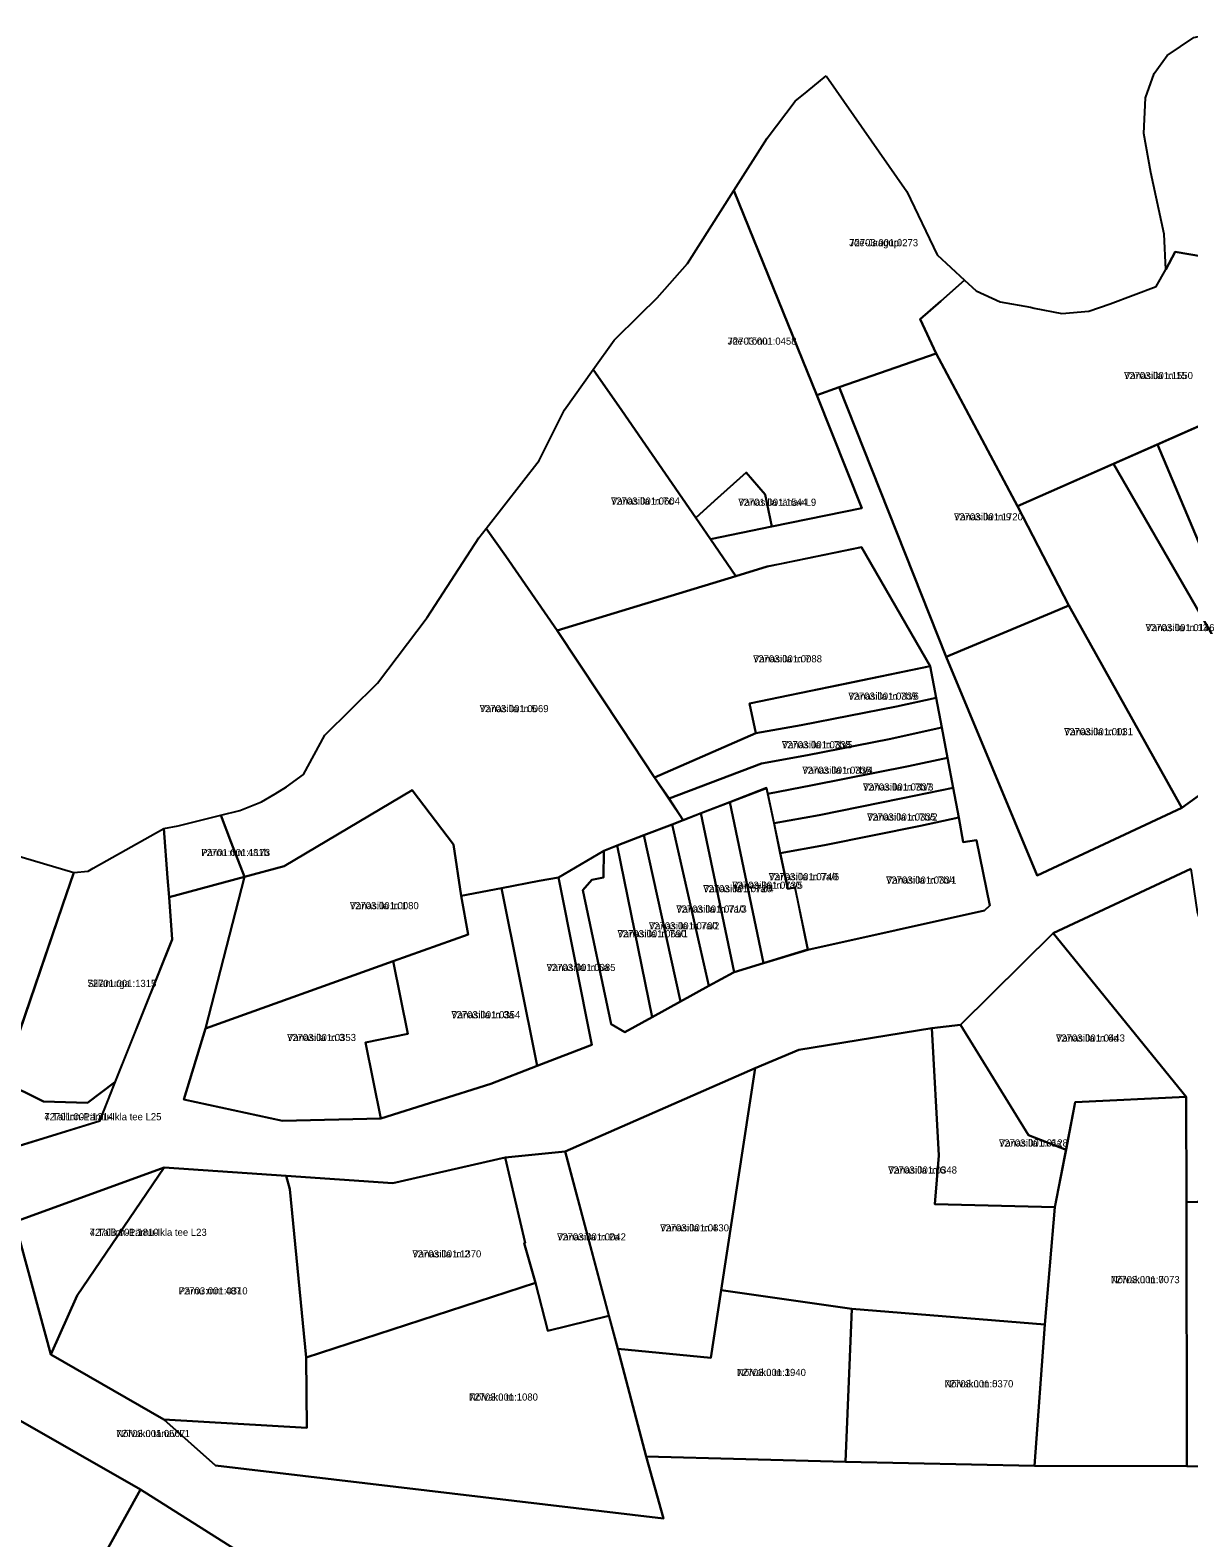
# Model space of a CAD drawing. Extents: x 504287 to 537970, y 6539941 to 6586214.
# Drawn here: x 535767.9 to 536011.8, y 6579332.3 to 6579649.6 of the extents above; entities that cross this region are included whole.
import ezdxf

# ---------------------------------------------------------------- set-up
doc = ezdxf.new("R2010")
doc.units = 0
for name, color, linetype in [('L_AADRESS', 7, 'Continuous'), ('PIIR', 7, 'Continuous'), ('TUNNUS', 7, 'Continuous')]:
    doc.layers.add(name, color=color, linetype=linetype)

msp = doc.modelspace()

# ---------------------------------------------------------------- linework, layer by layer
at = {"layer": 'PIIR'}
for points in [[(536012.82, 6579648.04), (536020.05, 6579649.56), (536036.72, 6579647.72), (536047.03, 6579646.04), (536046.28, 6579638.32), (536054.38, 6579603.51), (536034.16, 6579585.04), (536019.92, 6579600.98), (536008.87, 6579602.9), (536006.91, 6579599.21), (536006.57, 6579606.64), (536003.78, 6579619.61), (536002.29, 6579627.82), (536002.64, 6579635.34), (536004.47, 6579640.46), (536007.21, 6579644.2)], [(535935.43, 6579639.93), (535952.41, 6579615.63), (535958.75, 6579602.31), (535964.56, 6579596.94), (535959.56, 6579592.56), (535955.22, 6579588.73), (535958.54, 6579581.54), (535938.14, 6579574.42), (535933.49, 6579572.72), (535925.33, 6579592.78), (535915.98, 6579615.81), (535923.01, 6579626.85), (535928.93, 6579634.64), (535931.43, 6579636.68)], [(535915.98, 6579615.81), (535925.33, 6579592.78), (535933.49, 6579572.72), (535942.95, 6579548.94), (535923.97, 6579545.07), (535922.59, 6579551.83), (535918.56, 6579556.47), (535911.94, 6579550.49), (535907.97, 6579546.91), (535892.4, 6579569.49), (535886.41, 6579578.16), (535890.79, 6579584.3), (535896.2, 6579589.64), (535899.87, 6579593.26), (535906.21, 6579600.47)], [(535958.54, 6579581.54), (535955.22, 6579588.73), (535959.56, 6579592.56), (535964.56, 6579596.94), (535966.96, 6579594.72), (535972.06, 6579592.36), (535978.4, 6579591.24), (535979.18, 6579591.08), (535984.99, 6579589.9), (535990.71, 6579590.4), (535995.18, 6579591.95), (536004.85, 6579595.61), (536006.91, 6579599.21), (536008.87, 6579602.9), (536019.92, 6579600.98), (536034.16, 6579585.04), (536034.85, 6579575.5), (535975.66, 6579549.37)], [(536005.16, 6579562.39), (536034.85, 6579575.5), (536034.16, 6579585.04), (536054.38, 6579603.51), (536066.26, 6579569.49), (536048.18, 6579569.08), (536054.54, 6579553.86), (536016.3, 6579535.91)], [(535975.66, 6579549.37), (535986.49, 6579528.51), (535982.86, 6579526.9), (535960.7, 6579517.68), (535938.14, 6579574.42), (535958.54, 6579581.54)], [(535863.88, 6579544.67), (535875.03, 6579558.99), (535880.38, 6579569.69), (535886.41, 6579578.16), (535892.4, 6579569.49), (535907.97, 6579546.91), (535911.05, 6579542.44), (535916.41, 6579534.67), (535878.78, 6579523.21), (535868.04, 6579538.84)], [(535911.05, 6579542.44), (535907.97, 6579546.91), (535911.94, 6579550.49), (535918.56, 6579556.47), (535922.59, 6579551.83), (535923.97, 6579545.07)], [(535975.66, 6579549.37), (535995.9, 6579558.3), (536029.64, 6579499.88), (536010.27, 6579485.88), (535986.49, 6579528.51)], [(535857.01, 6579478.19), (535848.28, 6579489.64), (535821.35, 6579473.61), (535812.99, 6579471.37), (535810.21, 6579478.62), (535808.01, 6579484.38), (535812.02, 6579485.36), (535816.59, 6579487.18), (535819.47, 6579488.84), (535821.85, 6579490.31), (535825.4, 6579492.93), (535829.9, 6579501.17), (535840.97, 6579512.12), (535851.42, 6579525.93), (535862.34, 6579542.69), (535863.88, 6579544.67), (535868.04, 6579538.84), (535878.78, 6579523.21), (535892.34, 6579502.8), (535899.32, 6579492.29), (535905.3, 6579483.32), (535903.02, 6579482.42), (535897.05, 6579480.11), (535891.45, 6579477.95), (535888.66, 6579476.87), (535879.08, 6579471.22), (535875, 6579470.51), (535867.08, 6579468.98), (535858.61, 6579467.38)], [(535919.32, 6579507.84), (535920.61, 6579501.59), (535899.32, 6579492.29), (535892.34, 6579502.8), (535878.78, 6579523.21), (535916.41, 6579534.67), (535922.99, 6579536.68), (535942.88, 6579540.74), (535957.3, 6579515.73)], [(535979.8, 6579471.63), (535960.7, 6579517.68), (535982.86, 6579526.9), (535986.49, 6579528.51), (536010.27, 6579485.88)], [(535919.32, 6579507.84), (535929.84, 6579510.04), (535939.76, 6579512.06), (535957.3, 6579515.73), (535958.58, 6579509.02), (535950.25, 6579507.19), (535930.16, 6579503.28), (535920.61, 6579501.59)], [(535899.32, 6579492.29), (535920.61, 6579501.59), (535930.16, 6579503.28), (535950.25, 6579507.19), (535958.58, 6579509.02), (535959.75, 6579502.83), (535948.71, 6579500.38), (535931.48, 6579496.98), (535921.81, 6579495.26), (535902.35, 6579487.84)], [(535902.35, 6579487.84), (535921.81, 6579495.26), (535931.48, 6579496.98), (535948.71, 6579500.38), (535959.75, 6579502.83), (535960.97, 6579496.44), (535952.72, 6579494.68), (535932.58, 6579490.64), (535923.16, 6579488.84), (535922.87, 6579490.09), (535915.17, 6579487.12), (535909.12, 6579484.78), (535905.3, 6579483.32)], [(535923.16, 6579488.84), (535932.58, 6579490.64), (535952.72, 6579494.68), (535960.97, 6579496.44), (535962.14, 6579490.08), (535951.18, 6579487.84), (535933.93, 6579484.38), (535924.46, 6579482.64)], [(535812.99, 6579471.37), (535821.35, 6579473.61), (535848.28, 6579489.64), (535857.01, 6579478.19), (535858.61, 6579467.38), (535860.08, 6579459.27), (535844.29, 6579453.63), (535804.83, 6579439.49)], [(535922.85, 6579490.07), (535927.37, 6579468.84), (535928.85, 6579469.13), (535931.53, 6579456.06), (535922.26, 6579453.22), (535915.15, 6579487.1)], [(535924.46, 6579482.64), (535933.93, 6579484.38), (535951.18, 6579487.84), (535962.14, 6579490.08), (535963.31, 6579483.85), (535955.27, 6579482.08), (535935.07, 6579478.04), (535925.76, 6579476.36)], [(535909.08, 6579484.76), (535915.15, 6579487.1), (535922.26, 6579453.22), (535916.04, 6579451.31)], [(535796.83, 6579471.16), (535796.06, 6579481.55), (535799.04, 6579482.13), (535808.01, 6579484.38), (535810.21, 6579478.62), (535812.99, 6579471.37), (535797.13, 6579467.12)], [(535909.08, 6579484.76), (535916.04, 6579451.31), (535915.89, 6579451.27), (535910.72, 6579448.42), (535903.02, 6579482.42), (535905.3, 6579483.32)], [(535925.76, 6579476.36), (535935.07, 6579478.04), (535955.27, 6579482.08), (535963.31, 6579483.85), (535964.26, 6579478.64), (535967.04, 6579479.08), (535969.85, 6579465.31), (535968.71, 6579464.32), (535931.57, 6579456.04), (535928.91, 6579469.16), (535927.39, 6579468.88)], [(535774.74, 6579465.35), (535777.12, 6579472.3), (535780.08, 6579472.59), (535781.18, 6579473.2), (535796.06, 6579481.55), (535796.83, 6579471.16), (535797.13, 6579467.12), (535797.8, 6579458.19), (535785.74, 6579428.14), (535779.95, 6579423.82), (535770.74, 6579424.08), (535762.09, 6579428.34)], [(535891.45, 6579477.95), (535897.05, 6579480.11), (535904.76, 6579445.14), (535898.81, 6579441.86)], [(535903.02, 6579482.42), (535910.72, 6579448.42), (535904.76, 6579445.14), (535897.05, 6579480.11)], [(535886.11, 6579470.76), (535888.56, 6579471.27), (535888.66, 6579476.87), (535891.45, 6579477.95), (535898.81, 6579441.86), (535893.04, 6579438.68), (535890.18, 6579440.37), (535884.18, 6579468.59)], [(535874.62, 6579431.58), (535867.08, 6579468.98), (535875, 6579470.51), (535879.08, 6579471.22), (535886.08, 6579436)], [(536012.15, 6579473.04), (536013.53, 6579464), (536018.56, 6579448.03), (536019.3, 6579445.64), (536030.55, 6579429.76), (536040.96, 6579412.32), (536041.21, 6579403.64), (536026.13, 6579403.28), (536015.7, 6579403.04), (536011.27, 6579402.93), (536011.17, 6579425.1), (535983.17, 6579459.49)], [(535867.08, 6579468.98), (535874.62, 6579431.58), (535864.83, 6579427.83), (535841.69, 6579420.54), (535838.47, 6579436.52), (535847.38, 6579438.32), (535844.29, 6579453.63), (535860.08, 6579459.27), (535858.61, 6579467.38)], [(535983.17, 6579459.49), (536011.17, 6579425.1), (535987.86, 6579423.97), (535985.9, 6579413.93), (535978.02, 6579417.01), (535963.7, 6579440.21)], [(535844.29, 6579453.63), (535847.38, 6579438.32), (535838.47, 6579436.52), (535841.69, 6579420.54), (535821.02, 6579420), (535800.24, 6579424.5), (535804.83, 6579439.49)], [(535920.48, 6579431.08), (535929.69, 6579434.97), (535957.69, 6579439.51), (535959.12, 6579412.73), (535958.29, 6579402.46), (535983.55, 6579401.86), (535981.46, 6579377.19), (535940.8, 6579380.46), (535913.34, 6579384.37)], [(535957.69, 6579439.51), (535963.7, 6579440.21), (535978.02, 6579417.01), (535985.9, 6579413.93), (535983.55, 6579401.86), (535958.29, 6579402.46), (535959.12, 6579412.73)], [(535920.48, 6579431.08), (535913.34, 6579384.37), (535911.17, 6579370.14), (535891.57, 6579372.06), (535880.46, 6579413.58)], [(535756.43, 6579411.94), (535762.09, 6579428.34), (535770.74, 6579424.08), (535779.95, 6579423.82), (535785.74, 6579428.14), (535782.46, 6579419.97)], [(535979.28, 6579347.41), (535981.46, 6579377.19), (535983.55, 6579401.86), (535987.86, 6579423.97), (536011.17, 6579425.1), (536011.27, 6579402.93), (536011.34, 6579347.36)], [(535880.46, 6579413.58), (535889.7, 6579379.01), (535876.82, 6579375.82), (535874.24, 6579385.93), (535871.86, 6579394.29), (535872.11, 6579394.35), (535867.86, 6579412.34)], [(535777.76, 6579383.25), (535772.22, 6579370.83), (535764.71, 6579398.77), (535796.13, 6579410.2)], [(535821.76, 6579408.48), (535822.58, 6579405.61), (535826, 6579370.21), (535826.11, 6579355.44), (535796.03, 6579357.16), (535772.22, 6579370.83), (535777.76, 6579383.25), (535796.13, 6579410.2)], [(535844.25, 6579406.92), (535867.86, 6579412.34), (535872.11, 6579394.35), (535871.86, 6579394.29), (535874.24, 6579385.93), (535826, 6579370.21), (535822.58, 6579405.61), (535821.76, 6579408.48)], [(536011.34, 6579347.36), (536011.27, 6579402.93), (536041.21, 6579403.64), (536042.9, 6579347.15)], [(535826.11, 6579355.44), (535826, 6579370.21), (535874.24, 6579385.93), (535876.82, 6579375.82), (535889.7, 6579379.01), (535891.57, 6579372.06), (535897.57, 6579349.39), (535901.16, 6579336.36), (535806.93, 6579347.49), (535796.03, 6579357.16)], [(535891.57, 6579372.06), (535911.17, 6579370.14), (535913.34, 6579384.37), (535940.8, 6579380.46), (535939.5, 6579348.29), (535897.57, 6579349.39)], [(535981.46, 6579377.19), (535979.28, 6579347.41), (535939.5, 6579348.29), (535940.8, 6579380.46)], [(535743.43, 6579315.67), (535764.86, 6579357.47), (535791.15, 6579342.47), (535774.32, 6579312.04), (535764.56, 6579294.37)], [(535791.15, 6579342.47), (535824.27, 6579321.45), (535809.11, 6579292.84), (535774.32, 6579312.04)]]:
    msp.add_lwpolyline(points, close=True, dxfattribs=at)
for points in [[(535756.45, 6579411.93), (535782.53, 6579420.02), (535797.79, 6579458.2), (535797.13, 6579467.12), (535812.99, 6579471.37), (535804.83, 6579439.49), (535800.24, 6579424.5), (535821.02, 6579420), (535841.69, 6579420.54), (535864.83, 6579427.83), (535874.62, 6579431.58), (535886.08, 6579436), (535879.08, 6579471.22), (535888.66, 6579476.87), (535888.56, 6579471.27), (535886.11, 6579470.76), (535884.18, 6579468.59), (535890.18, 6579440.37), (535893.04, 6579438.68), (535898.81, 6579441.86), (535904.76, 6579445.14), (535910.72, 6579448.42), (535915.89, 6579451.27), (535916.04, 6579451.31), (535922.26, 6579453.22), (535931.57, 6579456.04), (535968.71, 6579464.32), (535969.85, 6579465.31), (535967.04, 6579479.08), (535964.26, 6579478.64), (535963.31, 6579483.85), (535962.14, 6579490.08), (535960.97, 6579496.44), (535959.75, 6579502.83), (535958.58, 6579509.02), (535957.3, 6579515.73), (535942.88, 6579540.74), (535925.58, 6579537.21), (535922.99, 6579536.68), (535916.41, 6579534.67), (535911.05, 6579542.44), (535923.97, 6579545.07), (535942.95, 6579548.94), (535933.49, 6579572.72), (535938.14, 6579574.42), (535960.7, 6579517.68), (535979.8, 6579471.63), (536010.27, 6579485.88), (536029.64, 6579499.88), (535995.9, 6579558.3), (536005.16, 6579562.39), (536016.3, 6579535.91)], [(535513.98, 6579029.28), (535561.29, 6579092.49), (535630.21, 6579219.02), (535690.47, 6579363.76), (535677.58, 6579380.08), (535683.02, 6579412.43), (535695.56, 6579415.94), (535708.24, 6579419.47), (535727.45, 6579474), (535729.51, 6579479.78), (535731.63, 6579485.75), (535777.12, 6579472.3), (535774.74, 6579465.35), (535756.45, 6579411.93), (535752.32, 6579401.09), (535748.6, 6579391.34), (535715.83, 6579299.46), (535694.19, 6579260.66), (535684.61, 6579234.43), (535613.72, 6579100.12), (535522.93, 6578961.04), (535516.6, 6578949.52)], [(536012.15, 6579473.04), (535983.17, 6579459.49), (535963.7, 6579440.21), (535957.69, 6579439.51), (535929.69, 6579434.97), (535920.48, 6579431.08), (535880.46, 6579413.58), (535867.86, 6579412.34), (535844.25, 6579406.92), (535821.76, 6579408.48), (535796.13, 6579410.2), (535764.71, 6579398.77)], [(535824.27, 6579321.45), (535791.15, 6579342.47), (535764.86, 6579357.47), (535757.91, 6579369.4), (535748.6, 6579391.34), (535752.32, 6579401.09), (535764.71, 6579398.77), (535772.22, 6579370.83), (535796.03, 6579357.16), (535806.93, 6579347.49), (535901.16, 6579336.36), (535897.57, 6579349.39), (535939.5, 6579348.29), (535979.28, 6579347.41), (536011.34, 6579347.36), (536042.9, 6579347.15), (536075.54, 6579346.88), (536101.11, 6579346.51), (536200.71, 6579345.23), (536205.98, 6579345.26), (536249.08, 6579344.83), (536244.1, 6579328.39)]]:
    msp.add_lwpolyline(points, dxfattribs=at)

# ---------------------------------------------------------------- texts
at = {"layer": 'L_AADRESS'}
for s, p in [('Jõe-Jaagupi', (535940.27, 6579604.08)), ('Jõe-Tõnu', (535914.68, 6579583.37)), ('Vanasilla tn 15', (535998.11, 6579576.13)), ('Vanasilla tn 7c', (535890.14, 6579549.71)), ('Vanasilla tänav L9', (535916.93, 6579549.46)), ('Vanasilla tn 9', (535962.32, 6579546.4)), ('Vanasilla tn 13', (536002.65, 6579523.08)), ('Vanasilla tn 7', (535920.04, 6579516.51)), ('Vanasilla tn 7b/6', (535940.09, 6579508.66)), ('Vanasilla tn 5', (535862.5, 6579506.03)), ('Vanasilla tn 11', (535985.49, 6579501.18)), ('Vanasilla tn 7b/5', (535926.1, 6579498.43)), ('Vanasilla tn 7b/4', (535930.4, 6579493.07)), ('Vanasilla tn 7b/3', (535943.16, 6579489.54)), ('Vanasilla tn 7b/2', (535944.03, 6579483.22)), ('Pärnu mnt 481b', (535803.9, 6579475.75)), ('Vanasilla tn 7a/5', (535915.67, 6579468.86)), ('Vanasilla tn 7a/6', (535923.34, 6579470.66)), ('Vanasilla tn 7b/1', (535948.03, 6579469.95)), ('Vanasilla tn 7a/4', (535909.53, 6579468.14)), ('Vanasilla tn 1', (535835.18, 6579464.57)), ('Vanasilla tn 7a/3', (535903.88, 6579463.85)), ('Vanasilla tn 7a/2', (535898.11, 6579460.32)), ('Vanasilla tn 7a/1', (535891.5, 6579458.66)), ('Vanasilla tn 5a', (535876.58, 6579451.56)), ('Sillanurga', (535779.95, 6579448.2)), ('Vanasilla tn 3a', (535856.54, 6579441.61)), ('Vanasilla tn 3', (535821.97, 6579436.82)), ('Vanasilla tn 6d', (535983.79, 6579436.71)), ('4 Tallinn-Pärnu-Ikla tee L25', (535770.89, 6579420.14)), ('Vanasilla tn 6a', (535971.79, 6579414.62)), ('Vanasilla tn 6', (535948.45, 6579408.93)), ('4 Tallinn-Pärnu-Ikla tee L23', (535780.42, 6579395.82)), ('Vanasilla tn 4', (535900.47, 6579396.76)), ('Vanasilla tn 2a', (535878.78, 6579394.86)), ('Vanasilla tn 2', (535848.34, 6579391.28)), ('Pärnu mnt 487', (535799.16, 6579383.49)), ('Nõlvaku tn 7', (535995.31, 6579385.86)), ('Nõlvaku tn 3', (535916.66, 6579366.33)), ('Nõlvaku tn 1', (535860.26, 6579361.15)), ('Nõlvaku tn 5', (535960.31, 6579363.94)), ('Nõlvaku tänav L1', (535786.02, 6579353.48))]:
    msp.add_text(s, height=1.5, dxfattribs=at).set_placement(p)
at = {"layer": 'TUNNUS'}
for s, p in [('72703:001:0273', (535940.27, 6579604.08)), ('72703:001:0458', (535914.68, 6579583.37)), ('72703:001:1550', (535998.11, 6579576.13)), ('72703:001:0604', (535890.14, 6579549.71)), ('72701:001:1544', (535916.93, 6579549.46)), ('72703:001:1720', (535962.32, 6579546.4)), ('72703:001:0146', (536002.65, 6579523.08)), ('72703:001:0088', (535920.04, 6579516.51)), ('72703:001:0339', (535940.09, 6579508.66)), ('72703:001:0069', (535862.5, 6579506.03)), ('72703:001:0031', (535985.49, 6579501.18)), ('72703:001:0338', (535926.1, 6579498.43)), ('72703:001:0336', (535930.4, 6579493.07)), ('72703:001:0337', (535943.16, 6579489.54)), ('72703:001:0335', (535944.03, 6579483.22)), ('72701:001:1173', (535803.9, 6579475.75)), ('72703:001:0730', (535915.67, 6579468.86)), ('72703:001:0740', (535923.34, 6579470.66)), ('72703:001:0334', (535948.03, 6579469.95)), ('72703:001:0720', (535909.53, 6579468.14)), ('72703:001:0080', (535835.18, 6579464.57)), ('72703:001:0710', (535903.88, 6579463.85)), ('72703:001:0700', (535898.11, 6579460.32)), ('72703:001:0690', (535891.5, 6579458.66)), ('72703:001:0085', (535876.58, 6579451.56)), ('72701:001:1315', (535779.95, 6579448.2)), ('72703:001:0354', (535856.54, 6579441.61)), ('72703:001:0353', (535821.97, 6579436.82)), ('72703:001:0443', (535983.79, 6579436.71)), ('72701:001:1314', (535770.89, 6579420.14)), ('72703:001:0128', (535971.79, 6579414.62)), ('72703:001:0348', (535948.45, 6579408.93)), ('72703:001:0830', (535900.47, 6579396.76)), ('72703:001:1810', (535780.42, 6579395.82)), ('72703:001:0042', (535878.78, 6579394.86)), ('72703:001:1370', (535848.34, 6579391.28)), ('72703:001:0310', (535799.16, 6579383.49)), ('72703:001:0073', (535995.31, 6579385.86)), ('72703:001:1940', (535916.66, 6579366.33)), ('72703:001:1080', (535860.26, 6579361.15)), ('72703:001:0370', (535960.31, 6579363.94)), ('72703:001:0567', (535786.02, 6579353.48))]:
    msp.add_text(s, height=1.5, dxfattribs=at).set_placement(p)

doc.saveas('drawing.dxf')
